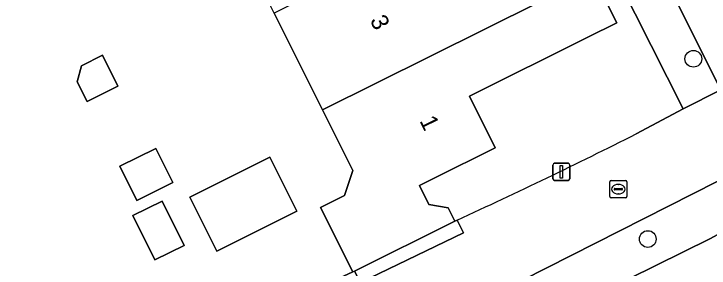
# Model space of a CAD drawing. Extents: x 157793 to 159380, y 380877 to 382313.
# Drawn here: x 158791.04 to 158831.61, y 381779.27 to 381794.12 of the extents above; entities that cross this region are included whole.
import ezdxf

# ---------------------------------------------------------------- set-up
doc = ezdxf.new("R2010")
doc.units = 0
for name, color, linetype in [('IMGEO_Boom', 7, 'Continuous'), ('IMGEO_Erf', 7, 'Continuous'), ('IMGEO_Groenvoorziening', 7, 'Continuous'), ('IMGEO_Kolk', 7, 'Continuous'), ('IMGEO_Lichtmast', 7, 'Continuous'), ('IMGEO_Pand', 7, 'Continuous'), ('IMGEO_Pand_nummerreeks', 7, 'Continuous'), ('IMGEO_Rijbaan_lokaal_open', 7, 'Continuous'), ('IMGEO_Voetpad_open', 7, 'Continuous')]:
    doc.layers.add(name, color=color, linetype=linetype)

msp = doc.modelspace()

# ---------------------------------------------------------------- linework, layer by layer
at = {"layer": 'IMGEO_Boom'}
for centre in [(158830.689, 381791.499), (158828.027, 381780.966)]:
    msp.add_circle(centre, 0.489, dxfattribs=at)
at = {"layer": 'IMGEO_Erf'}
for points in [[(158827.35, 381787.11), (158830.088, 381788.581), (158827.293, 381794.132), (158814.714, 381819.119), (158805.868, 381836.963), (158798.73, 381833.759), (158798.704, 381833.813), (158797.564, 381833.284), (158797.577, 381833.222), (158790.139, 381829.863)], [(158788.109, 381768.649), (158794.391, 381771.387), (158810.811, 381779.043), (158808.931, 381782.815), (158810.33, 381783.512), (158810.816, 381784.964), (158809.043, 381788.521), (158806.226, 381794.173), (158803.409, 381799.825)], [(158824.827, 381796.387), (158826.218, 381793.596), (158824.535, 381792.757), (158817.626, 381789.314), (158819.128, 381786.3), (158815.532, 381784.507), (158814.707, 381784.097), (158815.261, 381782.988), (158816.389, 381782.785), (158816.773, 381782.015), (158816.91, 381782.078)], [(158839.924, 381785.371), (158839.736, 381785.277), (158838.851, 381784.837), (158837.393, 381784.113), (158831.684, 381780.993), (158817.424, 381773.94)]]:
    msp.add_lwpolyline(points, dxfattribs=at)
for points in [[(158794.736, 381790.15), (158794.976, 381791.085), (158796.211, 381791.701), (158797.109, 381789.9), (158795.308, 381789.003)], [(158797.228, 381785.227), (158799.322, 381786.264), (158800.313, 381784.264), (158798.219, 381783.227)], [(158805.979, 381785.742), (158807.551, 381782.589), (158802.886, 381780.263), (158801.314, 381783.416)], [(158799.691, 381783.188), (158800.975, 381780.595), (158799.263, 381779.747), (158797.979, 381782.339)]]:
    msp.add_lwpolyline(points, close=True, dxfattribs=at)
msp.add_arc((158688.534, 382061.768), 307.745, 294.65479, 296.81263, dxfattribs=at)
at = {"layer": 'IMGEO_Groenvoorziening'}
msp.add_lwpolyline([(158816.773, 381782.015), (158810.914, 381779.094), (158811.257, 381778.42), (158817.281, 381781.329), (158816.91, 381782.078)], close=True, dxfattribs=at)
at = {"layer": 'IMGEO_Kolk'}
for p, q in [((158825.884, 381784.38), (158826.736, 381784.38)), ((158825.809, 381783.454), (158825.809, 381784.306)), ((158826.111, 381783.923), (158826.509, 381783.923)), ((158826.297, 381784.16), (158826.322, 381784.16)), ((158826.81, 381784.306), (158826.81, 381783.454)), ((158826.068, 381783.874), (158826.068, 381783.886)), ((158826.506, 381783.837), (158826.108, 381783.837)), ((158826.32, 381783.6), (158826.295, 381783.6)), ((158826.552, 381783.886), (158826.552, 381783.874)), ((158826.736, 381783.38), (158825.884, 381783.38))]:
    msp.add_line(p, q, dxfattribs=at)
for points in [[(158825.884, 381784.38), (158826.736, 381784.38)], [(158825.809, 381783.454), (158825.809, 381784.306)], [(158826.81, 381784.306), (158826.81, 381783.454)], [(158826.736, 381783.38), (158825.884, 381783.38)]]:
    msp.add_lwpolyline(points, dxfattribs=at)
for centre, radius, start, end in [((158825.886, 381784.304), 0.0765, 91.552, 178.448), ((158825.886, 381784.304), 0.0765, 91.552, 178.448), ((158826.734, 381784.304), 0.0765, 1.552, 88.448), ((158826.734, 381784.304), 0.0765, 1.552, 88.448), ((158826.108, 381783.883), 0.0403, 85.8775, 175.7526), ((158826.513, 381783.885), 0.0386, 1.7309, 96.639), ((158826.105, 381783.873), 0.0366, 178.938, 274.7102), ((158826.509, 381783.88), 0.043, 264.8664, 352.4533), ((158825.886, 381783.456), 0.0765, 181.552, 268.448), ((158825.886, 381783.456), 0.0765, 181.552, 268.448), ((158826.734, 381783.456), 0.0765, 271.552, 358.448), ((158826.734, 381783.456), 0.0765, 271.552, 358.448)]:
    msp.add_arc(centre, radius, start, end, dxfattribs=at)
for centre, major_axis, ratio, start_param, end_param in [((158826.296, 381783.88), (-0.387, 0.002), 0.722429, 4.712389, 7.853982), ((158826.321, 381783.88), (-0.39, 0.002), 0.717154, 1.570796, 4.712389)]:
    msp.add_ellipse(centre, major_axis=major_axis, ratio=ratio, start_param=start_param, end_param=end_param, dxfattribs=at)
at = {"layer": 'IMGEO_Lichtmast'}
for p, q in [((158822.488, 381784.49), (158822.488, 381785.29)), ((158822.488, 381785.29), (158822.488, 381784.49)), ((158822.588, 381785.39), (158823.378, 381785.39)), ((158823.378, 381785.39), (158822.588, 381785.39)), ((158823.478, 381785.29), (158823.478, 381784.49)), ((158823.478, 381784.49), (158823.478, 381785.29)), ((158823.378, 381784.39), (158822.588, 381784.39)), ((158822.588, 381784.39), (158823.378, 381784.39))]:
    msp.add_line(p, q, dxfattribs=at)
msp.add_lwpolyline([(158822.908, 381785.265), (158823.058, 381785.265), (158823.058, 381784.515), (158822.908, 381784.515), (158822.908, 381785.265)], dxfattribs=at)
for centre, start, end in [((158822.588, 381785.29), 90, 180), ((158822.588, 381785.29), 90, 180), ((158823.378, 381785.29), 0, 90), ((158823.378, 381785.29), 360, 90), ((158822.588, 381784.49), 180, 270), ((158822.588, 381784.49), 180, 270), ((158823.378, 381784.49), 270, 0), ((158823.378, 381784.49), 270, 0)]:
    msp.add_arc(centre, 0.1, start, end, dxfattribs=at)
at = {"layer": 'IMGEO_Pand'}
for points in [[(158813.466, 381797.781), (158806.226, 381794.173), (158809.043, 381788.521), (158824.827, 381796.387), (158823.407, 381799.235), (158814.864, 381794.977)], [(158809.043, 381788.521), (158810.816, 381784.964), (158810.33, 381783.512), (158808.931, 381782.815), (158810.811, 381779.043), (158810.914, 381779.094), (158816.773, 381782.015), (158816.389, 381782.785), (158815.261, 381782.988), (158814.707, 381784.097), (158815.532, 381784.507), (158819.128, 381786.3), (158817.626, 381789.314), (158824.535, 381792.757), (158826.218, 381793.596), (158824.827, 381796.387)], [(158794.736, 381790.15), (158795.308, 381789.003), (158797.109, 381789.9), (158796.211, 381791.701), (158794.976, 381791.085)], [(158797.228, 381785.227), (158798.219, 381783.227), (158800.313, 381784.264), (158799.322, 381786.264)], [(158807.551, 381782.589), (158805.979, 381785.742), (158801.314, 381783.416), (158802.886, 381780.263)], [(158797.979, 381782.339), (158799.263, 381779.747), (158800.975, 381780.595), (158799.691, 381783.188)]]:
    msp.add_lwpolyline(points, close=True, dxfattribs=at)
at = {"layer": 'IMGEO_Rijbaan_lokaal_open'}
for points in [[(158826.137, 381812.243), (158825, 381814.483), (158823.263, 381817.955), (158816.697, 381831.06), (158813.454, 381837.549), (158813.517, 381837.6), (158812.696, 381839.378), (158813.17, 381840.854), (158808.114, 381838.005), (158832.284, 381789.689), (158830.088, 381788.581), (158827.35, 381787.11)], [(158817.877, 381777.127), (158836.331, 381786.484), (158838.614, 381787.555), (158838.503, 381787.65), (158838.455, 381787.709), (158838.386, 381787.824), (158836.714, 381790.921), (158834.6, 381795.341), (158834.412, 381795.715), (158834.019, 381796.496), (158830.418, 381803.652), (158830.004, 381804.497), (158826.137, 381812.243)], [(158816.91, 381782.078), (158817.281, 381781.329), (158811.257, 381778.42), (158810.914, 381779.094), (158810.811, 381779.043), (158794.391, 381771.387), (158788.109, 381768.649), (158779.431, 381765.008), (158779.459, 381764.955), (158781.185, 381760.82), (158781.233, 381760.84), (158791.259, 381764.987)]]:
    msp.add_lwpolyline(points, dxfattribs=at)
msp.add_arc((158688.534, 382061.768), 307.745, 294.65479, 296.81263, dxfattribs=at)
at = {"layer": 'IMGEO_Voetpad_open'}
msp.add_lwpolyline([(158830.088, 381788.581), (158832.284, 381789.689), (158808.114, 381838.005), (158805.868, 381836.963), (158814.714, 381819.119), (158827.293, 381794.132)], close=True, dxfattribs=at)
msp.add_lwpolyline([(158817.424, 381773.94), (158831.684, 381780.993), (158837.393, 381784.113), (158838.851, 381784.837), (158839.736, 381785.277), (158838.614, 381787.555), (158836.331, 381786.484), (158817.877, 381777.127)], dxfattribs=at)

# ---------------------------------------------------------------- texts
at = {"layer": 'IMGEO_Pand_nummerreeks'}
for s, p in [('3', (158811.796, 381793.754)), ('1', (158814.692, 381787.88))]:
    msp.add_text(s, height=1, rotation=296.2505, dxfattribs=at).set_placement(p)

doc.saveas('drawing.dxf')
